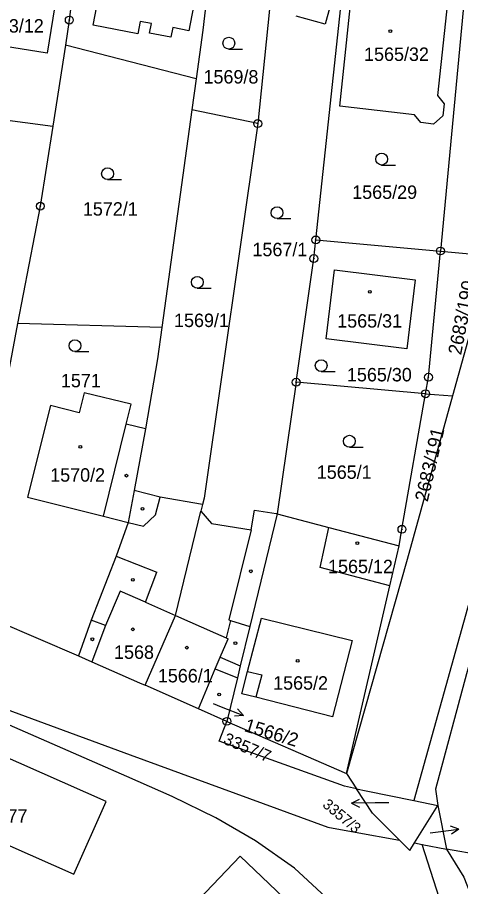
# Model space of a CAD drawing. Extents: x -733394 to -722299, y -1082822 to -1075049.
# Drawn here: x -727924.8 to -727868.7, y -1078711.7 to -1078601.6 of the extents above; entities that cross this region are included whole.
import ezdxf

# ---------------------------------------------------------------- set-up
doc = ezdxf.new("R2010")
doc.units = 0
for name, color, linetype in [('Hranice parcel', 7, 'Continuous'), ('Parcelní čísla', 7, 'Continuous'), ('Pop  PČ popisy', 7, 'Continuous'), ('Vnitřní kresba', 7, 'Continuous'), ('Značky bodu BP', 7, 'Continuous'), ('Značky budov', 7, 'Continuous'), ('Značky kultur', 7, 'Continuous')]:
    doc.layers.add(name, color=color, linetype=linetype)

msp = doc.modelspace()

# ---------------------------------------------------------------- linework, layer by layer
at = {"layer": 'Hranice parcel'}
for p, q in [((-727887.04, -1078629.78), (-727883.44, -1078596.17)), ((-727892.89, -1078600.55), (-727894.4, -1078615.04)), ((-727918.76, -1078605.1), (-727920.36, -1078615.35)), ((-727902.21, -1078609.36), (-727918.76, -1078605.1)), ((-727902.21, -1078609.36), (-727902.76, -1078613.32)), ((-727935.85, -1078613.36), (-727920.36, -1078615.35)), ((-727902.76, -1078613.32), (-727906.56, -1078640.86)), ((-727894.4, -1078615.04), (-727902.76, -1078613.32)), ((-727887.04, -1078629.78), (-727871.26, -1078631.18)), ((-727871.26, -1078631.18), (-727864.81, -1078631.77)), ((-727864.81, -1078631.77), (-727869.73, -1078649.53)), ((-727924.81, -1078640.34), (-727928.82, -1078661.22)), ((-727906.56, -1078640.86), (-727924.81, -1078640.34)), ((-727889.53, -1078647.8), (-727891.92, -1078664.48)), ((-727873.13, -1078649.26), (-727889.53, -1078647.8)), ((-727873.13, -1078649.26), (-727869.73, -1078649.53)), ((-727908.63, -1078653.7), (-727910.07, -1078661.52)), ((-727910.07, -1078661.52), (-727910.82, -1078665.55)), ((-727901.39, -1078663.26), (-727901.6, -1078664.13)), ((-727891.92, -1078664.48), (-727885.38, -1078666.19)), ((-727885.38, -1078666.19), (-727876.5, -1078668.52)), ((-727877.67, -1078673.57), (-727876.5, -1078668.52)), ((-727883.17, -1078697.34), (-727877.67, -1078673.57)), ((-727896.98, -1078685.24), (-727898.3, -1078690.74)), ((-727901.91, -1078689.14), (-727908.67, -1078686.17)), ((-727898.3, -1078690.74), (-727901.91, -1078689.14)), ((-727898.3, -1078690.74), (-727883.17, -1078697.34)), ((-727883.17, -1078697.34), (-727881.9, -1078699.27)), ((-727874.62, -1078700.77), (-727871.6, -1078701.4)), ((-727874.52, -1078706.14), (-727871.6, -1078701.4)), ((-727871.6, -1078701.4), (-727870.47, -1078706.91)), ((-727874.52, -1078706.14), (-727873.55, -1078706.32)), ((-727866.66, -1078728), (-727873.55, -1078706.32)), ((-727873.55, -1078706.32), (-727870.47, -1078706.91)), ((-727856.46, -1078709.38), (-727870.47, -1078706.91))]:
    msp.add_line(p, q, dxfattribs=at)
for points in [[(-727915.84, -1078582.14), (-727918.27, -1078601.94), (-727918.76, -1078605.1)], [(-727899.43, -1078586.51), (-727901.36, -1078603.22), (-727902.21, -1078609.36)], [(-727905.41, -1078591.91), (-727901.12, -1078592.71), (-727903.13, -1078603.28), (-727905.17, -1078602.89), (-727905.4, -1078604.1), (-727908.1, -1078603.58), (-727907.87, -1078602.37), (-727909.27, -1078602.1), (-727909.57, -1078603.69), (-727915.26, -1078602.6), (-727912.89, -1078590.29), (-727905.35, -1078591.72), (-727905.41, -1078591.91)], [(-727924.14, -1078594.71), (-727924.13, -1078594.66), (-727923.2, -1078594.81), (-727923.23, -1078595.06), (-727919.38, -1078595.67), (-727921.09, -1078606.13), (-727926.62, -1078605.25), (-727926.92, -1078607.01), (-727932.17, -1078606.1), (-727930.22, -1078593.75), (-727924.14, -1078594.71)], [(-727868.01, -1078595.1), (-727868.13, -1078597.92), (-727871.26, -1078631.18)], [(-727884.09, -1078595.96), (-727885.86, -1078602.47), (-727889.55, -1078601.46)], [(-727870.34, -1078599.69), (-727871.61, -1078611.5), (-727870.79, -1078612.54), (-727870.96, -1078614.08), (-727872.14, -1078615.11), (-727873.72, -1078614.91), (-727874.54, -1078613.92), (-727884, -1078612.83), (-727882.2, -1078595.54), (-727876.34, -1078596.18), (-727876.61, -1078599.02), (-727870.34, -1078599.69)], [(-728236.44, -1078601.88), (-728184.73, -1078607.59), (-728136.53, -1078614.61), (-728114.26, -1078617.86), (-728096.5, -1078623.82), (-728082.89, -1078626.82), (-728057.98, -1078631.9), (-728030.74, -1078641.77), (-727951.25, -1078677.65), (-727947.16, -1078679.75), (-727934.79, -1078686.09), (-727910.54, -1078694.98), (-727885.53, -1078704.16), (-727882.04, -1078704.79), (-727876.43, -1078705.79)], [(-727839.84, -1078601.39), (-727842.56, -1078601.67), (-727844.83, -1078602.67), (-727846.48, -1078604.13), (-727847.66, -1078605.64), (-727848.87, -1078608.21), (-727866.32, -1078670.95), (-727874.12, -1078698.96), (-727874.62, -1078700.77)], [(-727894.4, -1078615.04), (-727901.2, -1078662.48), (-727901.39, -1078663.26)], [(-727920.36, -1078615.35), (-727921.94, -1078625.5), (-727924.81, -1078640.34)], [(-727889.53, -1078647.8), (-727887.29, -1078632.14), (-727887.04, -1078629.78)], [(-727873.13, -1078649.26), (-727872.77, -1078647.17), (-727871.26, -1078631.18)], [(-727885.75, -1078642.3), (-727884.68, -1078633.56), (-727874.44, -1078634.81), (-727875.52, -1078643.55), (-727885.75, -1078642.3)], [(-727906.56, -1078640.86), (-727907.11, -1078644.82), (-727908.63, -1078653.7)], [(-727908.63, -1078653.7), (-727911.06, -1078653.09), (-727910.42, -1078650.57), (-727916.37, -1078649.13), (-727917, -1078651.66), (-727920.64, -1078650.74), (-727923.55, -1078662.36), (-727913.95, -1078664.75), (-727910.82, -1078665.55)], [(-727876.5, -1078668.52), (-727876.13, -1078666.42), (-727873.13, -1078649.26)], [(-727869.73, -1078649.53), (-727875.47, -1078670.24), (-727883.17, -1078697.34)], [(-727878.01, -1078754.42), (-727875.64, -1078752.35), (-727874.13, -1078750.07), (-727872.77, -1078746.39), (-727872.51, -1078742.42), (-727873.27, -1078737.56), (-727874.2, -1078733.73), (-727875.11, -1078730.91), (-727876.64, -1078727.33), (-727881.43, -1078718.15), (-727883.11, -1078715.7), (-727885.21, -1078713.52), (-727889.75, -1078709.34), (-727894.68, -1078705.86), (-727899.71, -1078702.96), (-727905.23, -1078700.24), (-727910.98, -1078697.73), (-727947.51, -1078681.76), (-727950.54, -1078680.44), (-727992.47, -1078662.09), (-727993.1, -1078663.95)], [(-727901.39, -1078663.26), (-727906.77, -1078662.34), (-727910.07, -1078661.52)], [(-727908.67, -1078686.17), (-727904.82, -1078677.32), (-727901.6, -1078664.13)], [(-727901.6, -1078664.13), (-727900.26, -1078665.67), (-727895.23, -1078666.49), (-727894.82, -1078663.98), (-727892.05, -1078664.43), (-727891.92, -1078664.48)], [(-727891.92, -1078664.48), (-727895.38, -1078678.72), (-727896.61, -1078683.73), (-727896.98, -1078685.24)], [(-727910.82, -1078665.55), (-727912.31, -1078669.84), (-727915.48, -1078677.91), (-727917.09, -1078682.43)], [(-727877.67, -1078673.57), (-727886.48, -1078671.27), (-727885.38, -1078666.19)], [(-727931.76, -1078675.97), (-727927.37, -1078678.04), (-727917.09, -1078682.43)], [(-727865.89, -1078677.89), (-727867.16, -1078681.94), (-727867.96, -1078684.73), (-727871.88, -1078699.32), (-727871.6, -1078701.4)], [(-727917.09, -1078682.43), (-727915.42, -1078683.2), (-727909.36, -1078685.87), (-727908.67, -1078686.17)], [(-727901.91, -1078689.14), (-727899.79, -1078684.09), (-727896.98, -1078685.24)], [(-727938.33, -1078689.95), (-727942.43, -1078699.16), (-727917.69, -1078710.1), (-727913.59, -1078700.9), (-727938.33, -1078689.95)], [(-727881.9, -1078699.27), (-727883.39, -1078698.96), (-727899.29, -1078693.23), (-727898.3, -1078690.74)], [(-727881.9, -1078699.27), (-727880.67, -1078699.52), (-727874.62, -1078700.77)], [(-727876.43, -1078705.79), (-727879.84, -1078702.38), (-727881.9, -1078699.27)], [(-727876.43, -1078705.79), (-727875.12, -1078707.11), (-727874.52, -1078706.14)], [(-727870.47, -1078706.91), (-727868.29, -1078710.49), (-727863.39, -1078722.97)], [(-727898.74, -1078723.37), (-727896.97, -1078721.5), (-727903.6, -1078715.11), (-727896.63, -1078707.82), (-727882.87, -1078720.93), (-727891.68, -1078730.13), (-727898.74, -1078723.37)]]:
    msp.add_lwpolyline(points, dxfattribs=at)
at = {"layer": 'Pop  PČ popisy'}
for p, q in [((-727900.05, -1078688.5), (-727899.02, -1078688.9)), ((-727899.02, -1078688.9), (-727896.22, -1078689.98)), ((-727896.22, -1078689.98), (-727897.33, -1078690.08)), ((-727896.22, -1078689.98), (-727896.97, -1078689.15)), ((-727882.51, -1078701.12), (-727881.52, -1078700.6)), ((-727877.81, -1078701.05), (-727879.51, -1078701.07)), ((-727879.51, -1078701.07), (-727882.51, -1078701.12)), ((-727882.51, -1078701.12), (-727881.5, -1078701.61)), ((-727868.91, -1078704.39), (-727869.97, -1078704.02)), ((-727872.55, -1078704.84), (-727871.89, -1078704.76)), ((-727871.89, -1078704.76), (-727868.91, -1078704.39)), ((-727868.91, -1078704.39), (-727869.84, -1078705.01))]:
    msp.add_line(p, q, dxfattribs=at)
at = {"layer": 'Vnitřní kresba'}
for p, q in [((-727913.95, -1078664.75), (-727911.06, -1078653.09)), ((-727907.33, -1078664.57), (-727906.77, -1078662.34)), ((-727908.88, -1078666.04), (-727907.33, -1078664.57)), ((-727910.82, -1078665.55), (-727908.88, -1078666.04)), ((-727895.23, -1078666.49), (-727898.08, -1078677.89)), ((-727912.31, -1078669.84), (-727907.16, -1078671.87)), ((-727908.63, -1078675.65), (-727907.16, -1078671.87)), ((-727911.81, -1078674.25), (-727913.69, -1078678.62)), ((-727908.63, -1078675.65), (-727911.81, -1078674.25)), ((-727908.63, -1078675.65), (-727904.82, -1078677.32)), ((-727913.69, -1078678.62), (-727915.48, -1078677.91)), ((-727904.82, -1078677.32), (-727899.75, -1078679.58)), ((-727898.08, -1078677.89), (-727897.84, -1078677.95)), ((-727895.68, -1078684.42), (-727893.93, -1078677.68)), ((-727893.93, -1078677.68), (-727882.45, -1078680.5)), ((-727913.69, -1078678.62), (-727915.42, -1078683.2)), ((-727897.84, -1078677.95), (-727898.4, -1078680.18)), ((-727897.84, -1078677.95), (-727895.38, -1078678.72)), ((-727899.75, -1078679.58), (-727898.4, -1078680.18)), ((-727899.16, -1078682.63), (-727898.16, -1078680.29)), ((-727898.4, -1078680.18), (-727898.16, -1078680.29)), ((-727882.45, -1078680.5), (-727884.92, -1078690.18)), ((-727899.79, -1078684.09), (-727899.16, -1078682.63)), ((-727899.16, -1078682.63), (-727896.61, -1078683.73)), ((-727896.41, -1078687.25), (-727895.68, -1078684.42)), ((-727895.68, -1078684.42), (-727893.9, -1078684.83)), ((-727893.9, -1078684.83), (-727894.63, -1078687.7)), ((-727894.63, -1078687.7), (-727896.41, -1078687.25)), ((-727884.92, -1078690.18), (-727894.63, -1078687.7))]:
    msp.add_line(p, q, dxfattribs=at)
at = {"layer": 'Značky bodu BP'}
for centre, radius in [((-727918.27, -1078601.94), 0.5), ((-727918.27, -1078601.94), 0.0303), ((-727894.4, -1078615.04), 0.5), ((-727894.4, -1078615.04), 0.0303), ((-727921.94, -1078625.5), 0.5), ((-727921.94, -1078625.5), 0.0303), ((-727887.04, -1078629.78), 0.5), ((-727887.04, -1078629.78), 0.0303), ((-727887.29, -1078632.14), 0.5), ((-727871.26, -1078631.18), 0.5), ((-727871.26, -1078631.18), 0.0303), ((-727887.29, -1078632.14), 0.0303), ((-727872.77, -1078647.17), 0.5), ((-727889.53, -1078647.8), 0.5), ((-727889.53, -1078647.8), 0.0303), ((-727872.77, -1078647.17), 0.0303), ((-727873.13, -1078649.26), 0.5), ((-727873.13, -1078649.26), 0.0303), ((-727876.13, -1078666.42), 0.5), ((-727876.13, -1078666.42), 0.0303), ((-727898.3, -1078690.74), 0.5), ((-727898.3, -1078690.74), 0.0303)]:
    msp.add_circle(centre, radius, dxfattribs=at)
at = {"layer": 'Značky budov'}
for centre in [(-727877.6, -1078603.33), (-727880.2, -1078636.36), (-727916.87, -1078655.98), (-727911.04, -1078659.63), (-727909.01, -1078663.82), (-727881.78, -1078668.18), (-727895.28, -1078671.74), (-727910.23, -1078672.83), (-727910.21, -1078679.09), (-727915.35, -1078680.35), (-727903.37, -1078681.41), (-727897.23, -1078680.83), (-727889.34, -1078683.08), (-727899.28, -1078687.35)]:
    msp.add_circle(centre, 0.175, dxfattribs=at)
at = {"layer": 'Značky kultur'}
for p, q in [((-727898.06, -1078605.61), (-727896.31, -1078605.61)), ((-727878.7, -1078620.29), (-727876.95, -1078620.29)), ((-727913.42, -1078622.14), (-727911.67, -1078622.14)), ((-727891.95, -1078627.08), (-727890.2, -1078627.08)), ((-727902.05, -1078635.89), (-727900.3, -1078635.89)), ((-727917.55, -1078643.92), (-727915.8, -1078643.92)), ((-727886.36, -1078646.44), (-727884.61, -1078646.44)), ((-727882.79, -1078656.02), (-727881.04, -1078656.02))]:
    msp.add_line(p, q, dxfattribs=at)
for centre in [(-727898.06, -1078604.86), (-727878.7, -1078619.54), (-727913.42, -1078621.39), (-727891.95, -1078626.33), (-727902.05, -1078635.14), (-727917.55, -1078643.17), (-727886.36, -1078645.69), (-727882.79, -1078655.27)]:
    msp.add_circle(centre, 0.75, dxfattribs=at)

# ---------------------------------------------------------------- texts
at = {"layer": 'Parcelní čísla'}
for s, p in [('1573/12', (-727929.72, -1078603.52)), ('1565/32', (-727880.93, -1078607.11)), ('1569/8', (-727901.27, -1078609.97)), ('1565/29', (-727882.43, -1078624.58)), ('1572/1', (-727916.55, -1078626.7)), ('1567/1', (-727895.07, -1078631.84)), ('1569/1', (-727905, -1078640.81)), ('1565/31', (-727884.33, -1078640.88)), ('1565/30', (-727883.1, -1078647.69)), ('1571', (-727919.33, -1078648.44)), ('1570/2', (-727920.69, -1078660.39)), ('1565/1', (-727886.92, -1078660.03)), ('1565/12', (-727885.49, -1078671.98)), ('1568', (-727912.6, -1078682.83)), ('1566/1', (-727907.05, -1078685.81)), ('1565/2', (-727892.45, -1078686.73)), ('1562/77', (-727931.79, -1078703.57))]:
    msp.add_text(s, height=1.7, dxfattribs=at).set_placement(p)
for s, height, rotation, p in [('2683/190', 1.7, 79, (-727868.64, -1078644.42)), ('2683/191', 1.7, 77, (-727872.87, -1078663.02)), ('1566/2', 1.7, 343, (-727896.22, -1078691.96)), ('3357/7', 1.53, 337, (-727898.88, -1078693.52)), ('3357/3', 1.36, 320, (-727886.3, -1078701.46))]:
    msp.add_text(s, height=height, rotation=rotation, dxfattribs=at).set_placement(p)

doc.saveas('drawing.dxf')
